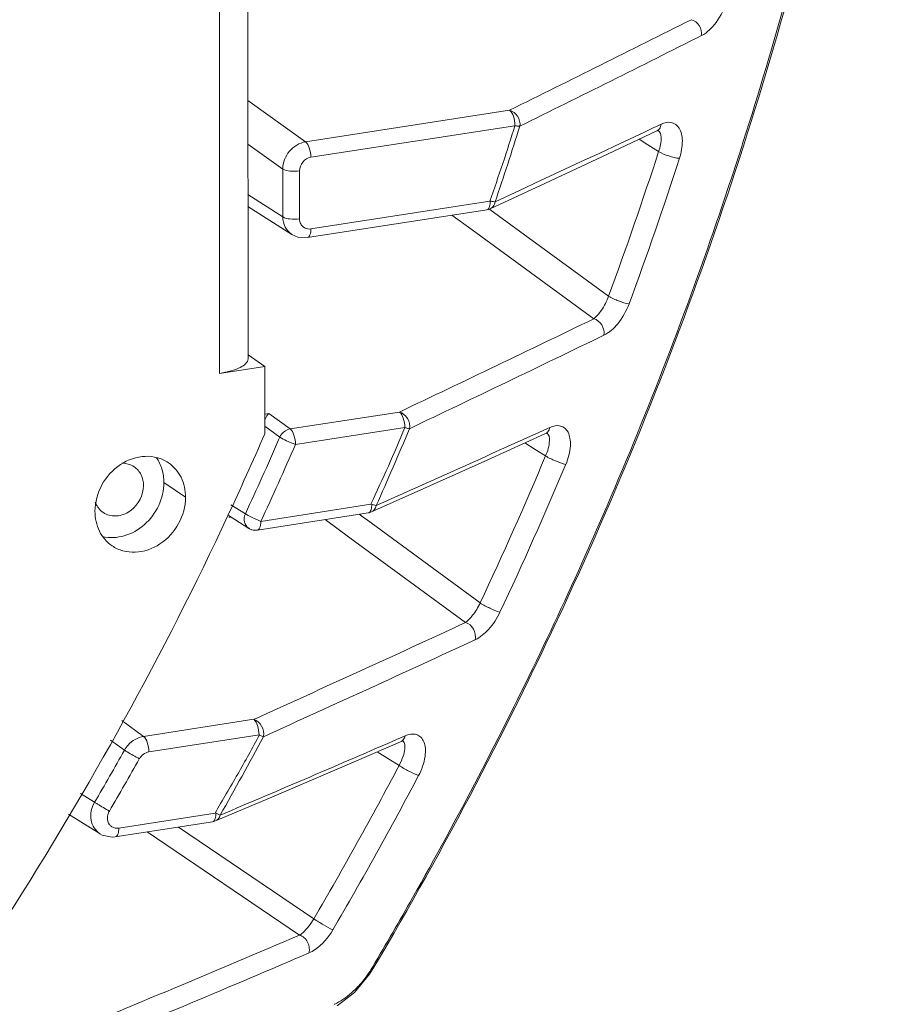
# Model space of a CAD drawing. Header units: millimetres. Extents: x 29170 to 33192, y 36 to 3108.
# Tile 270 of 282: x 32534 to 32570, y 2792 to 2831. Entities that reach past the tile are written whole.
import ezdxf

# ---------------------------------------------------------------- set-up
doc = ezdxf.new("R2010")
doc.units = ezdxf.units.MM
doc.layers.add('细实线', color=7, linetype='Continuous', lineweight=13)

msp = doc.modelspace()

# ---------------------------------------------------------------- linework, layer by layer
at = {"layer": '细实线'}
for p, q in [((32543.41, 2910.182), (32543.434, 2817.883)), ((32542.272, 2910.005), (32542.296, 2817.297)), ((32545.725, 2826.528), (32543.431, 2828.172)), ((32545.725, 2826.528), (32553.858, 2827.789)), ((32545.937, 2825.911), (32554.069, 2827.172)), ((32559.687, 2827.133), (32559.631, 2827.107)), ((32559.901, 2827.234), (32559.687, 2827.133)), ((32559.704, 2826.952), (32559.762, 2826.974)), ((32559.785, 2826.983), (32559.779, 2826.987)), ((32559.02, 2826.631), (32559.366, 2826.414)), ((32544.819, 2825.445), (32543.431, 2826.439)), ((32559.366, 2826.414), (32559.797, 2826.142)), ((32544.819, 2823.536), (32544.819, 2825.445)), ((32545.486, 2823.46), (32545.486, 2825.368)), ((32544.819, 2823.536), (32543.432, 2824.425)), ((32545.181, 2822.835), (32543.432, 2823.955)), ((32552.95, 2823.818), (32545.799, 2822.709)), ((32553.07, 2824.163), (32545.937, 2823.057)), ((32552.984, 2823.831), (32552.95, 2823.818)), ((32553.065, 2823.831), (32557.8, 2820.373)), ((32551.559, 2823.602), (32552.364, 2823.015)), ((32552.364, 2823.015), (32557.214, 2819.475)), ((32544.1, 2817.577), (32543.434, 2818.03)), ((32542.296, 2817.297), (32544.1, 2817.577)), ((32544.101, 2814.885), (32544.1, 2817.577)), ((32544.265, 2815.701), (32544.101, 2815.675)), ((32545.111, 2815.08), (32544.265, 2815.701)), ((32545.111, 2815.08), (32549.469, 2815.756)), ((32544.101, 2815.195), (32544.702, 2814.755)), ((32545.323, 2814.464), (32549.684, 2815.14)), ((32555.254, 2815.049), (32555.198, 2815.023)), ((32555.458, 2815.141), (32555.254, 2815.049)), ((32555.263, 2814.88), (32555.321, 2814.902)), ((32555.349, 2814.914), (32555.344, 2814.917)), ((32544.702, 2814.755), (32544.653, 2814.641)), ((32554.468, 2814.521), (32554.878, 2814.264)), ((32554.878, 2814.264), (32555.29, 2814.006)), ((32540.943, 2812.357), (32540.081, 2812.942)), ((32543.329, 2811.7), (32542.753, 2812.06)), ((32548.33, 2812.076), (32543.945, 2811.396)), ((32548.543, 2812.024), (32548.433, 2812.056)), ((32543.434, 2811.636), (32543.329, 2811.7)), ((32543.651, 2811.525), (32543.434, 2811.636)), ((32548.223, 2811.733), (32543.806, 2811.048)), ((32547.869, 2811.678), (32548.073, 2811.528)), ((32548.257, 2811.746), (32548.223, 2811.733)), ((32542.668, 2811.557), (32542.719, 2811.565)), ((32542.715, 2811.586), (32543.464, 2811.118)), ((32543.944, 2811.396), (32543.78, 2811.465)), ((32546.504, 2811.466), (32547.494, 2810.739)), ((32548.073, 2811.528), (32548.138, 2811.48)), ((32548.138, 2811.48), (32552.683, 2808.142)), ((32543.805, 2811.048), (32543.839, 2811.06)), ((32547.494, 2810.739), (32552.098, 2807.36)), ((32538.402, 2803.462), (32539.269, 2802.822)), ((32539.269, 2802.822), (32543.66, 2803.503)), ((32537.958, 2802.678), (32538.507, 2802.273)), ((32539.481, 2802.206), (32543.891, 2802.889)), ((32543.871, 2802.886), (32544.042, 2802.81)), ((32549.549, 2802.78), (32549.448, 2802.736)), ((32549.696, 2802.844), (32549.549, 2802.78)), ((32549.599, 2802.64), (32549.596, 2802.642)), ((32548.584, 2802.207), (32549.07, 2801.904)), ((32549.07, 2801.904), (32549.456, 2801.664)), ((32536.752, 2800.549), (32537.319, 2800.197)), ((32536.281, 2799.717), (32537.535, 2798.938)), ((32542.118, 2799.76), (32538.283, 2799.165)), ((32542.325, 2799.683), (32542.223, 2799.732)), ((32542.018, 2799.418), (32538.144, 2798.817)), ((32540.661, 2799.208), (32546.055, 2795.548)), ((32542.136, 2799.452), (32542.018, 2799.418)), ((32542.052, 2799.431), (32542.018, 2799.418)), ((32539.413, 2799.014), (32545.484, 2794.896)), ((32548.274, 2793.336), (32548.452, 2793.617)), ((32547.678, 2792.618), (32548.274, 2793.336)), ((32546.984, 2792.074), (32547.678, 2792.618))]:
    msp.add_line(p, q, dxfattribs=at)
for points in [[(32553.085, 2823.859), (32555.087, 2824.792), (32557.531, 2825.934), (32559.705, 2826.952)], [(32545.177, 2822.838), (32545.424, 2822.729), (32545.799, 2822.709)], [(32548.351, 2811.77), (32550.446, 2812.708), (32552.994, 2813.854), (32555.264, 2814.88)], [(32549.505, 2802.604), (32549.593, 2802.631), (32549.612, 2802.633)], [(32542.136, 2799.452), (32544.376, 2800.402), (32547.085, 2801.561), (32549.505, 2802.604)], [(32537.533, 2798.939), (32537.623, 2798.89), (32538.022, 2798.807), (32538.144, 2798.817)]]:
    msp.add_lwpolyline(points, dxfattribs=at)
for centre, radius, start, end in [((32415.471, 2873.641), 155.027, 342.31483, 346.86753), ((31570.704, 4809.56), 2212.241, 296.385961, 296.595519), ((31542.828, 4862.753), 2273.035, 296.421514, 296.625581), ((32421.267, 2868.867), 139.386, 341.28181, 342.58463), ((31581.928, 4908.323), 2299.427, 294.988261, 295.162955), ((32413.358, 2874.304), 157.242, 340.81661, 342.31869), ((32414.842, 2873.091), 152.369, 339.7575, 342.05338), ((32414.854, 2873.091), 153.232, 339.7575, 342.05338), ((32552.873, 2824.315), 0.503, 278.8632, 294.9064), ((32553.503, 2825.896), 1.779, 256.5521, 258.5259), ((32411.113, 2875.115), 159.629, 336.29207, 340.80663), ((31964.492, 4044.039), 1360.47, 295.466423, 295.828239), ((32007.116, 3953.457), 1261.132, 295.490817, 295.881436), ((32419.428, 2869.099), 135.95, 334.99347, 336.49801), ((32418.273, 2869.99), 142.585, 336.01284, 337.35433), ((31972.02, 4100.323), 1411.415, 294.108893, 294.405191), ((32418.953, 2869.42), 137.117, 335.10477, 336.45269), ((32419.058, 2869.346), 137.677, 335.10748, 336.50733), ((32411.995, 2874.208), 155.428, 334.84547, 337.21128), ((32411.99, 2874.214), 156.308, 334.84547, 337.21128), ((32549.219, 2814.386), 2.459, 249.6136, 251.3646), ((32538.132, 2812.438), 0.834, 210.967, 217.6029), ((32538.109, 2812.415), 0.801, 235.9615, 245.7902), ((32548.146, 2812.229), 0.502, 278.8568, 294.0237), ((32545.838, 2816.087), 5.059, 244.3811, 245.9954), ((32543.73, 2811.543), 0.501, 237.6705, 253.2797), ((32409.614, 2875.766), 161.263, 334.42217, 336.29429), ((32155.687, 3663.372), 943.344, 294.284871, 294.848413), ((32178.87, 3611.225), 887.065, 294.309469, 294.909365), ((32408.463, 2876.326), 162.544, 330.54111, 334.41927), ((32416.366, 2870.912), 144.704, 330.5126, 331.92543), ((32169.71, 3679.026), 955.031, 292.964511, 293.429412), ((32417.317, 2870.243), 138.949, 329.72762, 330.71423), ((32417.402, 2870.185), 139.533, 329.72762, 330.71423), ((32410.174, 2875.108), 157.459, 329.65034, 332.19712), ((32410.159, 2875.118), 158.351, 329.65034, 332.19712), ((32544.575, 2804.354), 5.186, 242.2093, 243.0319), ((32407.904, 2876.633), 163.181, 329.42823, 330.5437), ((32260.611, 3461.584), 725, 292.275827, 293.136805), ((32255.517, 3472.124), 737.496, 292.387165, 293.18446)]:
    msp.add_arc(centre, radius, start, end, dxfattribs=at)
for points, knots in [([(32548.452, 2793.617), (32554.106, 2803.188), (32563.402, 2823.342), (32568.302, 2845.008), (32569.508, 2855.845)], [0, 0, 0, 0, 0.504836, 1, 1, 1, 1]), ([(32561.507, 2830.764), (32561.739, 2830.88), (32562.172, 2831.318), (32562.433, 2831.86), (32562.522, 2832.18)], [0, 0, 0, 0, 0.438319, 1, 1, 1, 1]), ([(32561.1, 2831.398), (32561.227, 2831.369), (32561.456, 2831.181), (32561.526, 2830.899), (32561.507, 2830.764)], [0, 0, 0, 0, 0.489452, 1, 1, 1, 1]), ([(32553.858, 2827.789), (32553.936, 2827.734), (32554.033, 2827.515), (32554.07, 2827.299), (32554.07, 2827.173)], [0, 0, 0, 0, 0.430056, 1, 1, 1, 1]), ([(32554.263, 2827.148), (32554.292, 2827.282), (32554.213, 2827.572), (32553.985, 2827.752), (32553.858, 2827.789)], [0, 0, 0, 0, 0.510408, 1, 1, 1, 1]), ([(32553.07, 2824.163), (32553.24, 2824.664), (32553.598, 2825.659), (32553.911, 2826.669), (32554.069, 2827.172)], [0, 0, 0, 0, 0.500542, 1, 1, 1, 1]), ([(32554.07, 2827.173), (32554.089, 2827.169), (32554.153, 2827.157), (32554.218, 2827.147), (32554.263, 2827.148)], [0, 0, 0, 0, 0.298891, 1, 1, 1, 1]), ([(32559.797, 2826.142), (32559.858, 2826.326), (32559.929, 2826.597), (32559.864, 2826.927), (32559.785, 2826.983)], [0, 0, 0, 0, 0.667873, 1, 1, 1, 1]), ([(32560.63, 2825.875), (32560.703, 2826.101), (32560.777, 2826.506), (32560.69, 2827.062), (32560.311, 2827.365), (32560.026, 2827.293), (32559.901, 2827.234)], [0, 0, 0, 0, 0.353484, 0.608763, 0.794657, 1, 1, 1, 1]), ([(32544.819, 2825.445), (32544.82, 2825.697), (32545.014, 2826.204), (32545.481, 2826.49), (32545.725, 2826.528)], [0, 0, 0, 0, 0.504908, 1, 1, 1, 1]), ([(32545.725, 2826.528), (32545.802, 2826.473), (32545.9, 2826.254), (32545.937, 2826.038), (32545.937, 2825.911)], [0, 0, 0, 0, 0.430056, 1, 1, 1, 1]), ([(32545.486, 2825.368), (32545.486, 2825.495), (32545.581, 2825.749), (32545.815, 2825.892), (32545.937, 2825.911)], [0, 0, 0, 0, 0.505356, 1, 1, 1, 1]), ([(32559.797, 2826.142), (32559.92, 2826.059), (32560.201, 2825.966), (32560.485, 2825.876), (32560.63, 2825.875)], [0, 0, 0, 0, 0.505003, 1, 1, 1, 1]), ([(32544.819, 2825.445), (32544.901, 2825.389), (32545.135, 2825.349), (32545.36, 2825.349), (32545.486, 2825.368)], [0, 0, 0, 0, 0.436717, 1, 1, 1, 1]), ([(32553.089, 2824.166), (32553.089, 2824.094), (32553.08, 2823.976), (32553.024, 2823.856), (32552.984, 2823.831)], [0, 0, 0, 0, 0.602622, 1, 1, 1, 1]), ([(32553.28, 2824.135), (32553.271, 2824.135), (32553.227, 2824.138), (32553.184, 2824.146), (32553.149, 2824.153)], [0, 0, 0, 0, 0.205201, 1, 1, 1, 1]), ([(32545.177, 2822.838), (32545.067, 2822.909), (32544.879, 2823.122), (32544.82, 2823.397), (32544.819, 2823.536)], [0, 0, 0, 0, 0.485188, 1, 1, 1, 1]), ([(32544.819, 2823.536), (32544.901, 2823.481), (32545.135, 2823.441), (32545.36, 2823.441), (32545.486, 2823.46)], [0, 0, 0, 0, 0.436717, 1, 1, 1, 1]), ([(32545.799, 2822.709), (32545.847, 2822.717), (32545.933, 2822.849), (32545.937, 2822.975), (32545.937, 2823.057)], [0, 0, 0, 0, 0.372095, 1, 1, 1, 1]), ([(32557.214, 2819.475), (32557.332, 2819.565), (32557.564, 2819.85), (32557.728, 2820.173), (32557.8, 2820.373)], [0, 0, 0, 0, 0.411205, 1, 1, 1, 1]), ([(32557.8, 2820.373), (32557.923, 2820.29), (32558.199, 2820.187), (32558.478, 2820.085), (32558.621, 2820.073)], [0, 0, 0, 0, 0.506849, 1, 1, 1, 1]), ([(32557.613, 2818.817), (32557.829, 2818.922), (32558.244, 2819.304), (32558.516, 2819.787), (32558.621, 2820.073)], [0, 0, 0, 0, 0.440224, 1, 1, 1, 1]), ([(32557.214, 2819.475), (32557.344, 2819.443), (32557.575, 2819.245), (32557.639, 2818.954), (32557.613, 2818.817)], [0, 0, 0, 0, 0.489899, 1, 1, 1, 1]), ([(32543.434, 2817.883), (32543.434, 2817.728), (32543.14, 2817.519), (32542.742, 2817.384), (32542.453, 2817.322), (32542.296, 2817.297)], [0, 0, 0, 0, 0.34851, 0.640533, 1, 1, 1, 1]), ([(32544.265, 2815.701), (32544.25, 2815.687), (32544.183, 2815.611), (32544.138, 2815.518), (32544.109, 2815.443)], [0, 0, 0, 0, 0.199173, 1, 1, 1, 1]), ([(32549.469, 2815.756), (32549.546, 2815.701), (32549.644, 2815.482), (32549.681, 2815.266), (32549.681, 2815.14)], [0, 0, 0, 0, 0.430056, 1, 1, 1, 1]), ([(32549.865, 2815.089), (32549.902, 2815.225), (32549.828, 2815.526), (32549.598, 2815.717), (32549.469, 2815.756)], [0, 0, 0, 0, 0.510028, 1, 1, 1, 1]), ([(32556.097, 2813.67), (32556.195, 2813.904), (32556.293, 2814.255), (32556.278, 2814.695), (32556.205, 2814.941), (32556.073, 2815.119), (32555.818, 2815.251), (32555.59, 2815.201), (32555.458, 2815.141)], [0, 0, 0, 0, 0.354413, 0.495834, 0.611518, 0.708072, 0.796992, 1, 1, 1, 1]), ([(32545.111, 2815.08), (32544.981, 2815.061), (32544.812, 2814.951), (32544.721, 2814.797), (32544.702, 2814.755)], [0, 0, 0, 0, 0.740413, 1, 1, 1, 1]), ([(32545.323, 2814.464), (32545.323, 2814.59), (32545.286, 2814.806), (32545.189, 2815.025), (32545.111, 2815.08)], [0, 0, 0, 0, 0.570014, 1, 1, 1, 1]), ([(32548.33, 2812.076), (32548.558, 2812.586), (32549.042, 2813.593), (32549.469, 2814.625), (32549.684, 2815.14)], [0, 0, 0, 0, 0.500426, 1, 1, 1, 1]), ([(32549.681, 2815.14), (32549.699, 2815.133), (32549.759, 2815.114), (32549.821, 2815.096), (32549.865, 2815.089)], [0, 0, 0, 0, 0.301775, 1, 1, 1, 1]), ([(32555.29, 2814.006), (32555.373, 2814.202), (32555.475, 2814.484), (32555.432, 2814.857), (32555.349, 2814.914)], [0, 0, 0, 0, 0.678208, 1, 1, 1, 1]), ([(32544.702, 2814.755), (32544.787, 2814.697), (32544.994, 2814.597), (32545.204, 2814.506), (32545.323, 2814.464)], [0, 0, 0, 0, 0.448276, 1, 1, 1, 1]), ([(32537.334, 2811.798), (32537.334, 2812.159), (32537.537, 2812.896), (32538.282, 2813.722), (32539.154, 2814.033), (32539.829, 2813.96), (32540.129, 2813.822), (32540.261, 2813.733)], [0, 0, 0, 0, 0.258532, 0.521314, 0.768693, 0.885877, 1, 1, 1, 1]), ([(32555.29, 2814.006), (32555.413, 2813.923), (32555.684, 2813.809), (32555.956, 2813.695), (32556.097, 2813.67)], [0, 0, 0, 0, 0.508614, 1, 1, 1, 1]), ([(32539.779, 2813.943), (32539.878, 2813.802), (32540.033, 2813.478), (32540.081, 2813.123), (32540.081, 2812.942)], [0, 0, 0, 0, 0.488741, 1, 1, 1, 1]), ([(32540.261, 2813.733), (32540.473, 2813.589), (32540.833, 2813.167), (32540.943, 2812.629), (32540.943, 2812.357)], [0, 0, 0, 0, 0.485359, 1, 1, 1, 1]), ([(32538.892, 2813.574), (32539.009, 2813.495), (32539.208, 2813.262), (32539.269, 2812.966), (32539.269, 2812.816)], [0, 0, 0, 0, 0.485648, 1, 1, 1, 1]), ([(32540.081, 2812.942), (32540.081, 2812.631), (32539.931, 2811.996), (32539.356, 2811.226), (32538.542, 2810.756), (32537.919, 2810.727), (32537.641, 2810.793)], [0, 0, 0, 0, 0.254437, 0.515012, 0.766325, 1, 1, 1, 1]), ([(32539.269, 2812.816), (32539.269, 2812.451), (32538.97, 2811.88), (32538.301, 2811.578), (32537.933, 2811.616), (32537.781, 2811.684)], [0, 0, 0, 0, 0.512889, 0.766063, 1, 1, 1, 1]), ([(32540.943, 2812.357), (32540.943, 2811.996), (32540.74, 2811.259), (32539.995, 2810.434), (32539.123, 2810.122), (32538.448, 2810.195), (32538.148, 2810.333), (32538.016, 2810.423)], [0, 0, 0, 0, 0.258532, 0.521314, 0.768693, 0.885877, 1, 1, 1, 1]), ([(32548.362, 2812.081), (32548.362, 2812.008), (32548.353, 2811.891), (32548.297, 2811.771), (32548.257, 2811.746)], [0, 0, 0, 0, 0.602426, 1, 1, 1, 1]), ([(32538.016, 2810.423), (32537.804, 2810.566), (32537.444, 2810.989), (32537.334, 2811.526), (32537.334, 2811.798)], [0, 0, 0, 0, 0.485359, 1, 1, 1, 1]), ([(32543.329, 2811.7), (32543.28, 2811.6), (32543.25, 2811.371), (32543.377, 2811.173), (32543.461, 2811.119)], [0, 0, 0, 0, 0.526355, 1, 1, 1, 1]), ([(32496.159, 2756.692), (32506.112, 2763.464), (32524.28, 2779.954), (32537.493, 2800.607), (32542.635, 2811.63)], [0, 0, 0, 0, 0.497426, 1, 1, 1, 1]), ([(32543.916, 2811.181), (32543.921, 2811.196), (32543.939, 2811.266), (32543.944, 2811.339), (32543.944, 2811.396)], [0, 0, 0, 0, 0.223382, 1, 1, 1, 1]), ([(32543.839, 2811.06), (32543.847, 2811.066), (32543.885, 2811.097), (32543.905, 2811.144), (32543.916, 2811.181)], [0, 0, 0, 0, 0.205747, 1, 1, 1, 1]), ([(32552.098, 2807.36), (32552.209, 2807.44), (32552.433, 2807.685), (32552.602, 2807.968), (32552.683, 2808.142)], [0, 0, 0, 0, 0.415034, 1, 1, 1, 1]), ([(32552.683, 2808.142), (32552.806, 2808.059), (32553.071, 2807.935), (32553.337, 2807.809), (32553.475, 2807.773)], [0, 0, 0, 0, 0.509965, 1, 1, 1, 1]), ([(32552.487, 2806.679), (32552.687, 2806.772), (32553.08, 2807.1), (32553.357, 2807.522), (32553.475, 2807.773)], [0, 0, 0, 0, 0.442895, 1, 1, 1, 1]), ([(32552.098, 2807.36), (32552.231, 2807.327), (32552.462, 2807.118), (32552.519, 2806.818), (32552.487, 2806.679)], [0, 0, 0, 0, 0.490123, 1, 1, 1, 1]), ([(32543.659, 2803.503), (32543.737, 2803.447), (32543.834, 2803.229), (32543.871, 2803.012), (32543.871, 2802.886)], [0, 0, 0, 0, 0.430056, 1, 1, 1, 1]), ([(32544.042, 2802.81), (32544.089, 2802.946), (32544.019, 2803.259), (32543.791, 2803.461), (32543.659, 2803.503)], [0, 0, 0, 0, 0.509943, 1, 1, 1, 1]), ([(32538.507, 2802.273), (32538.548, 2802.346), (32538.733, 2802.606), (32539.036, 2802.787), (32539.269, 2802.822)], [0, 0, 0, 0, 0.260224, 1, 1, 1, 1]), ([(32539.269, 2802.822), (32539.347, 2802.767), (32539.444, 2802.548), (32539.481, 2802.332), (32539.481, 2802.206)], [0, 0, 0, 0, 0.430056, 1, 1, 1, 1]), ([(32542.118, 2799.76), (32542.413, 2800.282), (32543.031, 2801.31), (32543.609, 2802.361), (32543.891, 2802.889)], [0, 0, 0, 0, 0.500155, 1, 1, 1, 1]), ([(32549.456, 2801.664), (32549.519, 2801.783), (32549.615, 2802.005), (32549.698, 2802.318), (32549.688, 2802.58), (32549.599, 2802.64)], [0, 0, 0, 0, 0.392542, 0.687796, 1, 1, 1, 1]), ([(32550.23, 2801.259), (32550.356, 2801.497), (32550.49, 2801.862), (32550.515, 2802.331), (32550.461, 2802.598), (32550.34, 2802.796), (32550.08, 2802.954), (32549.836, 2802.905), (32549.696, 2802.844)], [0, 0, 0, 0, 0.356383, 0.498983, 0.614907, 0.710495, 0.797685, 1, 1, 1, 1]), ([(32538.507, 2802.273), (32538.543, 2802.249), (32538.738, 2802.127), (32538.938, 2802.015), (32539.102, 2801.93)], [0, 0, 0, 0, 0.192095, 1, 1, 1, 1]), ([(32549.456, 2801.664), (32549.579, 2801.581), (32549.838, 2801.445), (32550.096, 2801.308), (32550.23, 2801.259)], [0, 0, 0, 0, 0.511127, 1, 1, 1, 1]), ([(32537.533, 2798.939), (32537.349, 2799.054), (32537.08, 2799.501), (32537.198, 2799.987), (32537.319, 2800.197)], [0, 0, 0, 0, 0.47262, 1, 1, 1, 1]), ([(32537.319, 2800.197), (32537.355, 2800.172), (32537.549, 2800.049), (32537.746, 2799.934), (32537.908, 2799.844)], [0, 0, 0, 0, 0.192136, 1, 1, 1, 1]), ([(32537.919, 2799.302), (32537.857, 2799.382), (32537.817, 2799.53), (32537.84, 2799.665), (32537.849, 2799.701)], [0, 0, 0, 0, 0.733594, 1, 1, 1, 1]), ([(32542.157, 2799.766), (32542.157, 2799.694), (32542.147, 2799.576), (32542.092, 2799.456), (32542.052, 2799.431)], [0, 0, 0, 0, 0.602219, 1, 1, 1, 1]), ([(32538.144, 2798.818), (32538.192, 2798.825), (32538.278, 2798.957), (32538.283, 2799.083), (32538.283, 2799.165)], [0, 0, 0, 0, 0.372095, 1, 1, 1, 1]), ([(32545.484, 2794.896), (32545.529, 2794.925), (32545.758, 2795.105), (32545.936, 2795.344), (32546.055, 2795.548)], [0, 0, 0, 0, 0.187286, 1, 1, 1, 1]), ([(32546.055, 2795.548), (32546.178, 2795.464), (32546.43, 2795.317), (32546.682, 2795.169), (32546.81, 2795.107)], [0, 0, 0, 0, 0.511876, 1, 1, 1, 1]), ([(32545.484, 2794.896), (32545.62, 2794.862), (32545.854, 2794.64), (32545.903, 2794.328), (32545.863, 2794.187)], [0, 0, 0, 0, 0.488808, 1, 1, 1, 1]), ([(32545.863, 2794.187), (32545.948, 2794.223), (32546.335, 2794.446), (32546.632, 2794.804), (32546.81, 2795.107)], [0, 0, 0, 0, 0.206976, 1, 1, 1, 1]), ([(32547.703, 2792.734), (32547.768, 2792.798), (32548.03, 2793.075), (32548.254, 2793.387), (32548.402, 2793.637)], [0, 0, 0, 0, 0.239394, 1, 1, 1, 1]), ([(32548.402, 2793.637), (32548.414, 2793.631), (32548.426, 2793.628), (32548.449, 2793.613), (32548.452, 2793.617)], [0, 0, 0, 0, 0.736334, 1, 1, 1, 1]), ([(32547.292, 2792.386), (32547.326, 2792.411), (32547.47, 2792.519), (32547.605, 2792.638), (32547.703, 2792.734)], [0, 0, 0, 0, 0.237686, 1, 1, 1, 1]), ([(32546.865, 2792.141), (32546.9, 2792.156), (32547.049, 2792.226), (32547.189, 2792.313), (32547.292, 2792.386)], [0, 0, 0, 0, 0.233089, 1, 1, 1, 1])]:
    msp.add_open_spline(points, degree=3, knots=knots, dxfattribs=at)
for points in [[(32559.705, 2826.952), (32559.752, 2826.974), (32559.794, 2827.01), (32559.825, 2827.051)], [(32559.825, 2827.051), (32559.865, 2827.104), (32559.89, 2827.169), (32559.901, 2827.234)], [(32553.085, 2823.859), (32553.131, 2823.88), (32553.173, 2823.915), (32553.204, 2823.955)], [(32553.204, 2823.955), (32553.244, 2824.007), (32553.269, 2824.071), (32553.28, 2824.135)], [(32545.5, 2823.348), (32545.491, 2823.384), (32545.486, 2823.422), (32545.486, 2823.46)], [(32545.585, 2823.18), (32545.544, 2823.227), (32545.515, 2823.287), (32545.5, 2823.348)], [(32545.704, 2823.089), (32545.659, 2823.111), (32545.618, 2823.142), (32545.585, 2823.18)], [(32545.937, 2823.057), (32545.86, 2823.045), (32545.775, 2823.055), (32545.704, 2823.089)], [(32555.264, 2814.88), (32555.308, 2814.9), (32555.348, 2814.932), (32555.379, 2814.97)], [(32555.379, 2814.97), (32555.419, 2815.019), (32555.445, 2815.08), (32555.458, 2815.141)], [(32538.408, 2813.714), (32538.576, 2813.716), (32538.753, 2813.668), (32538.892, 2813.574)], [(32537.417, 2812.009), (32537.389, 2812.056), (32537.365, 2812.106), (32537.346, 2812.158)], [(32537.661, 2811.751), (32537.589, 2811.8), (32537.524, 2811.861), (32537.471, 2811.929)], [(32542.715, 2811.585), (32542.693, 2811.598), (32542.676, 2811.622), (32542.665, 2811.645)], [(32548.351, 2811.77), (32548.394, 2811.79), (32548.433, 2811.82), (32548.464, 2811.857)], [(32548.464, 2811.857), (32548.503, 2811.904), (32548.53, 2811.964), (32548.543, 2812.024)], [(32543.806, 2811.048), (32543.733, 2811.036), (32543.656, 2811.042), (32543.585, 2811.063)], [(32549.505, 2802.604), (32549.547, 2802.622), (32549.585, 2802.65), (32549.615, 2802.684)], [(32549.615, 2802.684), (32549.654, 2802.729), (32549.681, 2802.786), (32549.696, 2802.844)], [(32539.102, 2801.93), (32539.178, 2802.066), (32539.327, 2802.182), (32539.481, 2802.206)], [(32537.849, 2799.701), (32537.862, 2799.751), (32537.882, 2799.8), (32537.908, 2799.844)], [(32542.136, 2799.452), (32542.177, 2799.469), (32542.214, 2799.496), (32542.243, 2799.529)], [(32542.243, 2799.529), (32542.282, 2799.572), (32542.309, 2799.627), (32542.325, 2799.683)], [(32538.004, 2799.223), (32537.972, 2799.245), (32537.943, 2799.272), (32537.919, 2799.302)], [(32538.283, 2799.165), (32538.189, 2799.151), (32538.083, 2799.17), (32538.004, 2799.223)]]:
    msp.add_open_spline(points, degree=3, dxfattribs=at)

doc.saveas('drawing.dxf')
